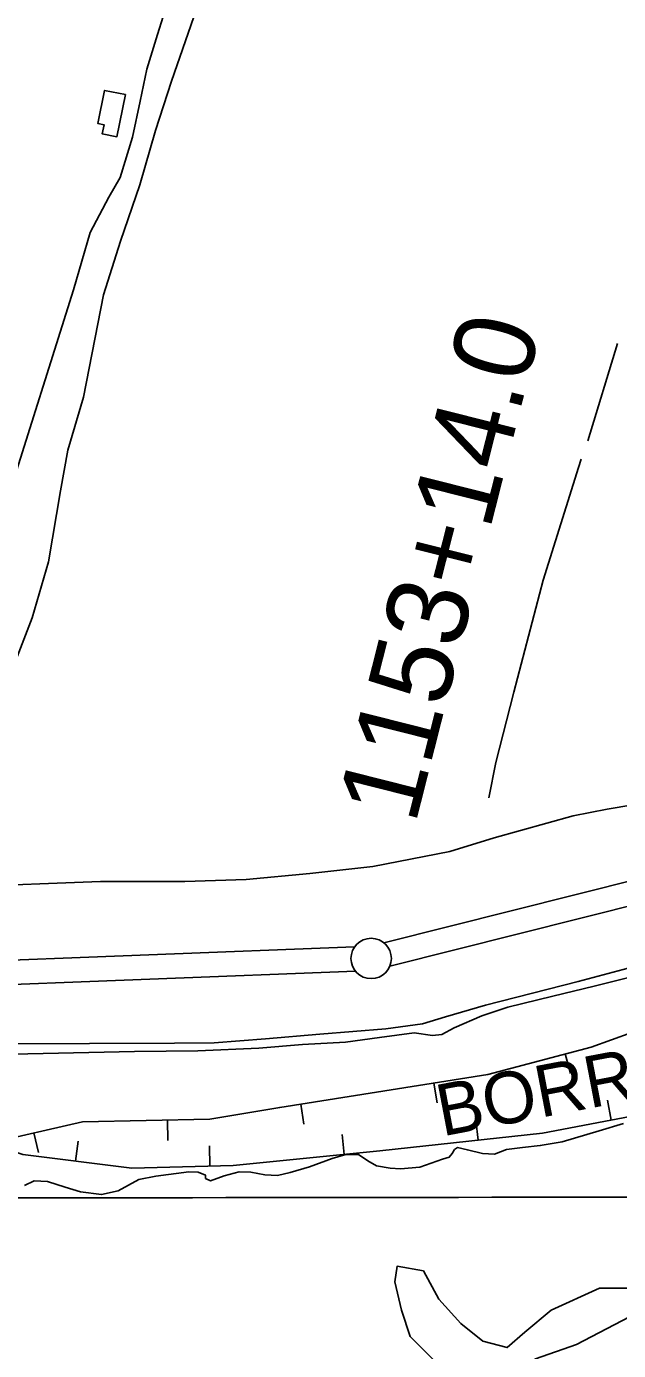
# Model space of a CAD drawing. Extents: x 3297772 to 3335630, y 634068 to 659439.
# Drawn here: x 3325589 to 3326321, y 648371 to 650010 of the extents above; entities that cross this region are included whole.
import ezdxf

# ---------------------------------------------------------------- set-up
doc = ezdxf.new("R2010")
doc.units = 0
for name, color, linetype in [('V-BLDG-OTLN', 7, 'Continuous'), ('V-BORW-IDEN', 7, 'Continuous'), ('V-BORW-LINE', 7, 'Continuous'), ('V-GRID-MAJR', 7, 'Continuous'), ('V-LEVE-TOET', 7, 'Continuous'), ('V-SITE-VEGE', 7, 'Continuous'), ('V-SURV-IDEN', 7, 'Continuous'), ('V-SURV-LINE', 7, 'Continuous'), ('V-TOPO-SHOR', 7, 'Continuous'), ('V-WETL-SWMP', 7, 'Continuous')]:
    doc.layers.add(name, color=color, linetype=linetype)

msp = doc.modelspace()

# ---------------------------------------------------------------- linework, layer by layer
at = {"layer": 'V-BLDG-OTLN'}
msp.add_lwpolyline([(3325711.302, 649925.377), (3325700.8510000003, 649873.145), (3325682.685, 649876.778), (3325684.95, 649888.095), (3325677.481, 649889.59), (3325685.667, 649930.505)], close=True, dxfattribs=at)
at = {"layer": 'V-BORW-LINE'}
for p, q in [((3326255.239, 648737.9849999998), (3326261.662, 648713.8239999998)), ((3326092.801, 648701.9389999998), (3326096.718, 648677.2479999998)), ((3325928.259, 648675.8329999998), (3325932.177, 648651.1409999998)), ((3326312.02, 648656.0789999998), (3326307.308, 648680.6309999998)), ((3325763.234, 648655.9519999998), (3325763.736, 648630.9569999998)), ((3326147.443, 648631.0919999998), (3326144.735, 648655.9439999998)), ((3325598.198, 648640.1219999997), (3325603.7490000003, 648615.7459999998)), ((3325649.844, 648605.2769999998), (3325652.98, 648630.0789999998)), ((3325981.7770000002, 648613.4929999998), (3325979.323, 648638.3719999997)), ((3325815.853, 648599.1679999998), (3325815.159, 648624.1589999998))]:
    msp.add_line(p, q, dxfattribs=at)
msp.add_lwpolyline([(3326824.687, 648815.8519999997), (3326758.401, 648767.5149999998), (3326643.978, 648742.6429999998), (3326529.774, 648703.0139999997), (3326395.94, 648672.1869999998), (3326227.009, 648639.7619999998), (3326025.801, 648617.8359999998), (3325844.6890000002, 648599.9699999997), (3325719.377, 648596.4859999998), (3325584.747, 648613.5069999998), (3325542.828, 648627.5129999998), (3325658.471, 648653.8479999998), (3325815.651, 648657.0049999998), (3325902.2630000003, 648671.7079999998), (3326159.394, 648712.5049999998), (3326287.3910000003, 648746.5319999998), (3326413.071, 648791.7229999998), (3326566.171, 648802.3419999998), (3326698.693, 648829.1339999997), (3326764.544, 648829.8369999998), (3326824.687, 648815.8519999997)], dxfattribs=at)
at = {"layer": 'V-GRID-MAJR'}
msp.add_spline([(3301875.511, 648538.54), (3307136.054, 648541.983), (3312396.597, 648546.191), (3317657.139, 648551.165), (3322917.681, 648556.903), (3328178.222, 648563.407), (3333438.761, 648570.676), (3333438.762, 648570.676)], degree=3, dxfattribs=at)
at = {"layer": 'V-LEVE-TOET'}
for points in [[(3325784.7630000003, 648951.51), (3325860.623, 648953.769), (3325939.228, 648961.107), (3326017.443, 648970.01), (3326112.482, 648988.669), (3326167.2460000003, 649005.42), (3326265.034, 649032.676), (3326306.883, 649040.84), (3326397.2260000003, 649055.985)], [(3324181.427, 648676.333), (3324298.169, 648701.648), (3324471.686, 648741.582), (3324549.77, 648759.512), (3324667.278, 648787.992), (3324893.562, 648851.209), (3325028.384, 648889.292), (3325131.6890000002, 648915.301), (3325187.698, 648926.756), (3325256.353, 648937.512), (3325367.7090000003, 648942.247), (3325509.1010000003, 648944.8250000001), (3325680.483, 648951.5650000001), (3325784.7630000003, 648951.51)], [(3326400.9080000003, 648862.393), (3326271.049, 648827.743), (3326156.4450000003, 648798.16), (3326107.16, 648783.748), (3326078.6040000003, 648775.179), (3326033.239, 648768.976), (3325951.899, 648762.422), (3325884.636, 648756.635), (3325821.285, 648751.625), (3325772.174, 648751.167)], [(3325772.174, 648751.167), (3325562.039, 648750.4720000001), (3325374.8710000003, 648742.041), (3325156.1890000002, 648720.748), (3325082.062, 648702.053), (3324978.806, 648668.935), (3324884.969, 648644.572), (3324734.309, 648611.909), (3324563.134, 648575.9400000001), (3324290.9930000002, 648517.928), (3323957.464, 648427.095), (3323768.9760000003, 648381.523), (3323725.579, 648374.107), (3323671.082, 648372.143), (3323603.904, 648376.409), (3323516.896, 648391.593), (3323386.275, 648430.171), (3323115.744, 648479.612), (3322802.454, 648543.759), (3322504.132, 648613.5430000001)]]:
    msp.add_lwpolyline(points, dxfattribs=at)
at = {"layer": 'V-SITE-VEGE'}
for points in [[(3325565.136, 649423.0380000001), (3325647.228, 649683.8910000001), (3325667.849, 649754.92), (3325690.865, 649798.344), (3325704.971, 649822.975), (3325720.194, 649872.803), (3325729.4390000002, 649917.193), (3325737.832, 649956.867), (3325750.994, 649999.631), (3325764.972, 650044.7490000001)], [(3325796.183, 650021.496), (3325768.361, 649941.8960000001), (3325748.663, 649881.099), (3325729.271, 649813.599), (3325705.127, 649744.191), (3325684.1720000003, 649677.504), (3325659.719, 649550.763), (3325640.16, 649485.172), (3325631.274, 649435.055), (3325616.494, 649347.165), (3325596.1920000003, 649277.72), (3325534.93, 649120.198)], [(3326093.54, 648358.11), (3326063.625, 648388.04), (3326052.748, 648420.689), (3326044.589, 648456.064), (3326047.309, 648475.108), (3326079.944, 648469.667), (3326098.98, 648434.296), (3326126.173, 648404.3640000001), (3326153.369, 648382.598), (3326183.284, 648374.435), (3326205.04, 648393.481), (3326237.6750000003, 648420.689), (3326297.503, 648447.899), (3326332.855, 648447.899)]]:
    msp.add_lwpolyline(points, dxfattribs=at)
at = {"layer": 'V-SURV-LINE'}
for points in [[(3326030.9475495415, 648875.552045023), (3327062.4738438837, 649135.1788212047)], [(3327069.786798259, 649106.0837908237), (3326038.260860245, 648846.4571043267)], [(3325231.220675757, 648840.8092685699), (3325994.675671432, 648870.3449229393)], [(3325995.8447429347, 648840.3677089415), (3325232.3902188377, 648810.8320728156)]]:
    msp.add_lwpolyline(points, dxfattribs=at)
msp.add_circle((3326015.23285, 648856.12854), 25, dxfattribs=at)
at = {"layer": 'V-TOPO-SHOR'}
msp.add_line((3326283.056, 649496.6730000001), (3326319.691, 649617.421), dxfattribs=at)
for points in [[(3326160.6, 649054.948), (3326169.349, 649098.581), (3326191.523, 649185.789), (3326228.051, 649324.236), (3326271.776, 649463.76), (3326275.083, 649474.0700000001)], [(3325722.498, 648740.759), (3325800.932, 648741.834), (3325876.264, 648745.24), (3325930.239, 648749.835), (3325983.438, 648752.4940000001), (3326025.379, 648758.269), (3326068.483, 648764.042), (3326091.001, 648760.911), (3326102.65, 648762.062), (3326117.723, 648770.199), (3326151.91, 648784.911), (3326184.15, 648795.747), (3326239.69, 648809.272), (3326290.957, 648821.636), (3326372.9080000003, 648842.509)], [(3325722.498, 648740.759), (3325552.711, 648737.191)], [(3326327.258, 648651.916), (3326297.349, 648642.633), (3326251.517, 648629.098), (3326224.332, 648624.469), (3326202.197, 648622.165), (3326182.393, 648619.47), (3326167.631, 648614.051), (3326152.877, 648614.846), (3326134.244, 648619.138), (3326121.823, 648622.257), (3326118.325, 648619.544), (3326115.214, 648614.889), (3326111.714, 648610.233), (3326103.557, 648607.5260000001), (3326075.59, 648597.849), (3326051.5130000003, 648595.549), (3326038.701, 648596.729), (3326022.0100000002, 648599.465), (3326011.143, 648605.691), (3325999.504, 648613.469), (3325983.974, 648613.488), (3325966.884, 648608.46), (3325938.916, 648598.3960000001), (3325915.221, 648591.0480000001), (3325899.3000000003, 648587.572), (3325883.77, 648588.367), (3325866.3000000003, 648591.492), (3325851.934, 648591.898), (3325833.68, 648586.872), (3325816.5870000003, 648580.679), (3325810.38, 648583.792), (3325810.384, 648588.064), (3325801.457, 648591.568), (3325789.81, 648591.969), (3325749.034, 648586.581), (3325728.063, 648582.336)], [(3325586.7630000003, 648575.254), (3325598.572, 648580.865), (3325614.9, 648579.927), (3325637.0640000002, 648573.238), (3325656.061, 648567.318), (3325681.886, 648563.813), (3325702.3910000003, 648568.434), (3325728.063, 648582.336)]]:
    msp.add_lwpolyline(points, dxfattribs=at)
at = {"layer": 'V-WETL-SWMP'}
msp.add_lwpolyline([(3326341.336, 647969.052), (3326285.348, 647953.948), (3326264.4050000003, 647936.187), (3326254.944, 647897.49), (3326243.4, 647866.1190000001), (3326221.943, 647856.728), (3326168.056, 647848.421), (3326054.029, 647852.738), (3326006.438, 647861.1630000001), (3325989.193, 647875.306), (3325975.615, 647894.153), (3325967.279, 647922.932), (3325966.2630000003, 647949.087), (3325975.719, 647983.6), (3325990.936, 648024.906), (3326031.2830000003, 648085.013), (3326073.204, 648148.78), (3326094.184, 648197.926), (3326121.961, 648243.925), (3326175.934, 648326.509), (3326218.343, 648360.46), (3326269.103, 648378.186), (3326343.949, 648417.33)], dxfattribs=at)

# ---------------------------------------------------------------- texts
at = {"layer": 'V-BORW-IDEN'}
msp.add_text('BORROW PIT', height=63.999873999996, rotation=10.801622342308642, dxfattribs=at).set_placement((3326102.923251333, 648635.6925681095))
at = {"layer": 'V-SURV-IDEN'}
msp.add_text('1153+14.0', height=100.00000000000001, rotation=75.81120807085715, dxfattribs=at).set_placement((3326069.6151292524, 649020.5175300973))

doc.saveas('drawing.dxf')
